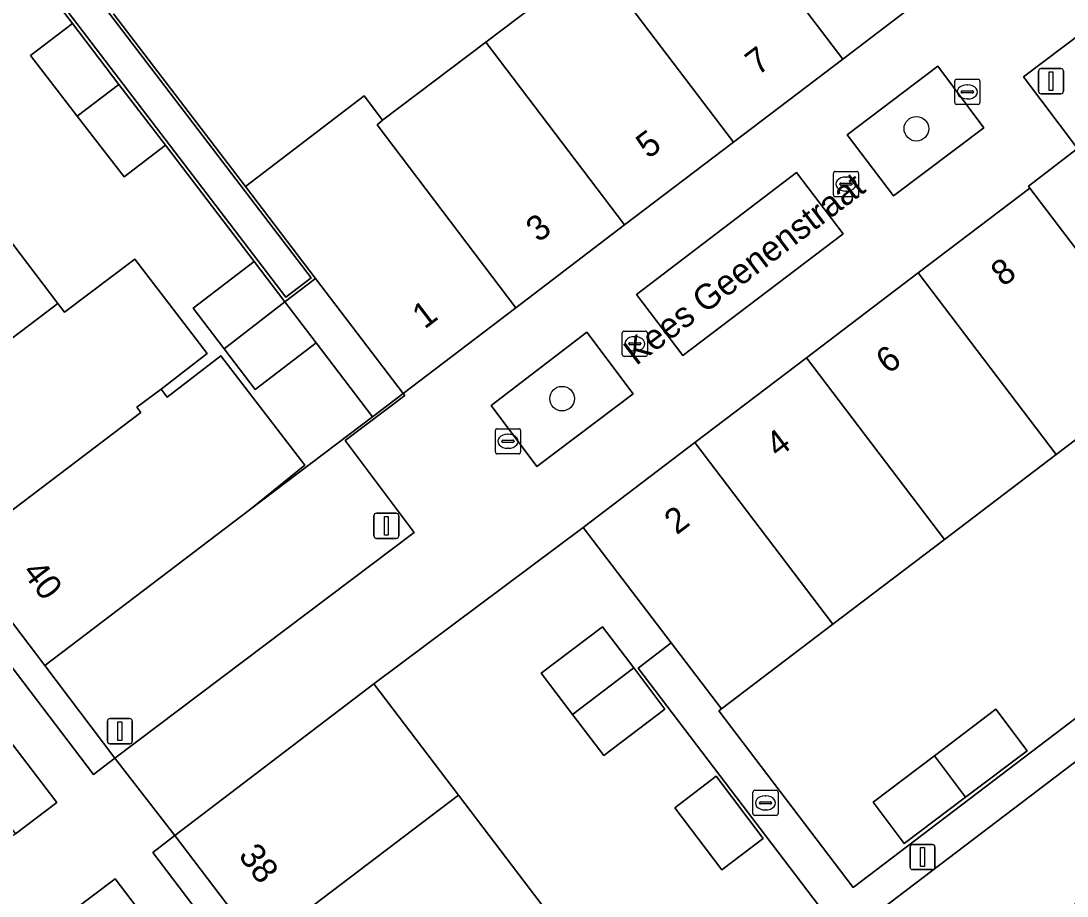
# Model space of a CAD drawing. Extents: x 160023 to 161302, y 384750 to 385707.
# Drawn here: x 160347.26 to 160388.81, y 385516.32 to 385551.08 of the extents above; entities that cross this region are included whole.
import ezdxf

# ---------------------------------------------------------------- set-up
doc = ezdxf.new("R2010")
doc.units = 0
for name, color, linetype in [('IMGEO_Boom', 7, 'Continuous'), ('IMGEO_Erf', 7, 'Continuous'), ('IMGEO_Groenvoorziening', 7, 'Continuous'), ('IMGEO_Kolk', 7, 'Continuous'), ('IMGEO_Lichtmast', 7, 'Continuous'), ('IMGEO_Openbare_ruimte_label', 7, 'Continuous'), ('IMGEO_Pand', 7, 'Continuous'), ('IMGEO_Pand_nummerreeks', 7, 'Continuous'), ('IMGEO_Parkeervlak_halfverhard', 7, 'Continuous'), ('IMGEO_Rijbaan_lokaal_open', 7, 'Continuous'), ('IMGEO_Voetpad_halfverhard', 7, 'Continuous'), ('IMGEO_Voetpad_open', 7, 'Continuous')]:
    doc.layers.add(name, color=color, linetype=linetype)

msp = doc.modelspace()

# ---------------------------------------------------------------- linework, layer by layer
at = {"layer": 'IMGEO_Boom'}
for centre in [(160382.822, 385546.801), (160368.752, 385536.08)]:
    msp.add_circle(centre, 0.489, dxfattribs=at)
at = {"layer": 'IMGEO_Erf'}
for points in [[(160350.937, 385551.37), (160356.171, 385544.507), (160360.894, 385548.108), (160361.621, 385547.138), (160365.721, 385550.243), (160370.055, 385553.525)], [(160345.432, 385544.187), (160348.725, 385539.857), (160348.982, 385539.519), (160351.781, 385541.619), (160354.66, 385537.877), (160352.828, 385536.457), (160353.068, 385536.134), (160355.203, 385537.786), (160358.534, 385533.434), (160356.374, 385531.692), (160361.219, 385535.362), (160358.984, 385538.293), (160356.555, 385536.441), (160355.324, 385538.056), (160354.093, 385539.67), (160356.521, 385541.522), (160352.997, 385546.143), (160351.358, 385544.893), (160349.496, 385547.303), (160347.635, 385549.713), (160349.304, 385550.986), (160347.826, 385552.923)], [(160389.215, 385546.012), (160387.269, 385544.525), (160387.33, 385544.446), (160390.778, 385539.903)]]:
    msp.add_lwpolyline(points, dxfattribs=at)
for points in [[(160392.879, 385537.279), (160392.81, 385537.227), (160388.378, 385533.861), (160383.943, 385530.491), (160379.508, 385527.122), (160375.078, 385523.757), (160374.982, 385523.684), (160380.31, 385516.659), (160398.18, 385530.257)], [(160382.636, 385511.085), (160371.776, 385525.378), (160373.085, 385526.375), (160369.591, 385530.966), (160361.28, 385524.747), (160364.637, 385520.325), (160367.994, 385515.904), (160371.351, 385511.482), (160374.708, 385507.061), (160378.065, 385502.639), (160377.712, 385502.366), (160381.016, 385498.02), (160384.323, 385493.67), (160387.629, 385489.321), (160390.93, 385484.979), (160390.998, 385484.889), (160398.298, 385490.472)], [(160369.16, 385523.536), (160367.916, 385525.169), (160370.356, 385527.015), (160371.594, 385525.382), (160372.832, 385523.748), (160370.403, 385521.904)], [(160383.535, 385521.895), (160385.98, 385523.742), (160387.215, 385522.09), (160384.775, 385520.25), (160382.335, 385518.41), (160381.1, 385520.056)], [(160375.094, 385517.361), (160373.222, 385519.83), (160374.866, 385521.083), (160376.738, 385518.605)]]:
    msp.add_lwpolyline(points, close=True, dxfattribs=at)
at = {"layer": 'IMGEO_Groenvoorziening'}
for points in [[(160402.13, 385555.703), (160403.817, 385556.981), (160401.63, 385559.862), (160399.94, 385558.584), (160387.077, 385548.859), (160389.215, 385546.012), (160394.107, 385549.749), (160394.168, 385549.67)], [(160380.071, 385546.566), (160381.913, 385544.134), (160385.496, 385546.841), (160383.669, 385549.288)], [(160371.706, 385540.216), (160373.548, 385537.788), (160379.913, 385542.63), (160378.065, 385545.057)], [(160365.936, 385535.812), (160367.752, 385533.388), (160371.57, 385536.275), (160369.731, 385538.717)], [(160362.5, 385536.21), (160362.44, 385536.288), (160361.219, 385535.362), (160356.374, 385531.692), (160348.206, 385525.478), (160350.992, 385521.799), (160362.871, 385530.762), (160360.137, 385534.42)], [(160343.567, 385526.744), (160341.965, 385525.503), (160343.338, 385523.678), (160347.038, 385518.789), (160348.681, 385520.033)], [(160351.005, 385517.012), (160349.331, 385515.746), (160354.559, 385508.903), (160355.967, 385507.048), (160357.631, 385508.289)]]:
    msp.add_lwpolyline(points, close=True, dxfattribs=at)
at = {"layer": 'IMGEO_Kolk'}
for p, q in [((160384.344, 385547.84), (160384.344, 385548.692)), ((160384.419, 385548.766), (160385.271, 385548.766)), ((160385.345, 385548.692), (160385.345, 385547.84)), ((160384.603, 385548.26), (160384.603, 385548.272)), ((160385.041, 385548.223), (160384.643, 385548.223)), ((160384.646, 385548.309), (160385.044, 385548.309)), ((160384.832, 385548.546), (160384.857, 385548.546)), ((160385.087, 385548.272), (160385.087, 385548.26)), ((160385.271, 385547.766), (160384.419, 385547.766)), ((160384.855, 385547.986), (160384.83, 385547.986)), ((160379.524, 385544.177), (160379.524, 385545.029)), ((160379.599, 385545.103), (160380.451, 385545.103)), ((160380.012, 385544.883), (160380.037, 385544.883)), ((160380.525, 385545.029), (160380.525, 385544.177)), ((160379.783, 385544.597), (160379.783, 385544.609)), ((160380.221, 385544.56), (160379.823, 385544.56)), ((160379.826, 385544.646), (160380.224, 385544.646)), ((160380.267, 385544.609), (160380.267, 385544.597)), ((160380.451, 385544.103), (160379.599, 385544.103)), ((160380.035, 385544.323), (160380.01, 385544.323)), ((160371.139, 385537.834), (160371.139, 385538.686)), ((160371.214, 385538.76), (160372.066, 385538.76)), ((160372.14, 385538.686), (160372.14, 385537.834)), ((160371.398, 385538.254), (160371.398, 385538.266)), ((160371.836, 385538.217), (160371.438, 385538.217)), ((160371.441, 385538.303), (160371.839, 385538.303)), ((160371.627, 385538.54), (160371.652, 385538.54)), ((160371.882, 385538.266), (160371.882, 385538.254)), ((160371.65, 385537.98), (160371.625, 385537.98)), ((160372.066, 385537.76), (160371.214, 385537.76)), ((160366.175, 385534.887), (160367.027, 385534.887)), ((160366.1, 385533.961), (160366.1, 385534.813)), ((160366.588, 385534.667), (160366.613, 385534.667)), ((160367.101, 385534.813), (160367.101, 385533.961)), ((160366.359, 385534.381), (160366.359, 385534.393)), ((160366.797, 385534.344), (160366.399, 385534.344)), ((160366.402, 385534.43), (160366.8, 385534.43)), ((160366.611, 385534.107), (160366.586, 385534.107)), ((160366.843, 385534.393), (160366.843, 385534.381)), ((160367.027, 385533.887), (160366.175, 385533.887)), ((160376.327, 385519.596), (160376.327, 385520.448)), ((160376.402, 385520.522), (160377.254, 385520.522)), ((160377.328, 385520.448), (160377.328, 385519.596)), ((160376.586, 385520.016), (160376.586, 385520.028)), ((160377.024, 385519.979), (160376.626, 385519.979)), ((160376.629, 385520.065), (160377.027, 385520.065)), ((160376.815, 385520.302), (160376.84, 385520.302)), ((160377.07, 385520.028), (160377.07, 385520.016)), ((160377.254, 385519.522), (160376.402, 385519.522)), ((160376.838, 385519.742), (160376.813, 385519.742))]:
    msp.add_line(p, q, dxfattribs=at)
for points in [[(160384.344, 385547.84), (160384.344, 385548.692)], [(160384.419, 385548.766), (160385.271, 385548.766)], [(160385.345, 385548.692), (160385.345, 385547.84)], [(160385.271, 385547.766), (160384.419, 385547.766)], [(160379.524, 385544.177), (160379.524, 385545.029)], [(160379.599, 385545.103), (160380.451, 385545.103)], [(160380.525, 385545.029), (160380.525, 385544.177)], [(160380.451, 385544.103), (160379.599, 385544.103)], [(160371.139, 385537.834), (160371.139, 385538.686)], [(160371.214, 385538.76), (160372.066, 385538.76)], [(160372.14, 385538.686), (160372.14, 385537.834)], [(160372.066, 385537.76), (160371.214, 385537.76)], [(160366.175, 385534.887), (160367.027, 385534.887)], [(160366.1, 385533.961), (160366.1, 385534.813)], [(160367.101, 385534.813), (160367.101, 385533.961)], [(160367.027, 385533.887), (160366.175, 385533.887)], [(160376.327, 385519.596), (160376.327, 385520.448)], [(160376.402, 385520.522), (160377.254, 385520.522)], [(160377.328, 385520.448), (160377.328, 385519.596)], [(160377.254, 385519.522), (160376.402, 385519.522)]]:
    msp.add_lwpolyline(points, dxfattribs=at)
for centre, radius, start, end in [((160384.421, 385548.69), 0.0765, 91.552, 178.448), ((160384.421, 385548.69), 0.0765, 91.552, 178.448), ((160385.269, 385548.69), 0.0765, 1.552, 88.448), ((160385.269, 385548.69), 0.0765, 1.552, 88.448), ((160384.643, 385548.269), 0.0403, 85.8775, 175.7526), ((160384.64, 385548.259), 0.0366, 178.938, 274.7102), ((160385.044, 385548.266), 0.043, 264.8664, 352.4533), ((160385.048, 385548.271), 0.0386, 1.7309, 96.639), ((160384.421, 385547.842), 0.0765, 181.552, 268.448), ((160384.421, 385547.842), 0.0765, 181.552, 268.448), ((160385.269, 385547.842), 0.0765, 271.552, 358.448), ((160385.269, 385547.842), 0.0765, 271.552, 358.448), ((160379.601, 385545.027), 0.0765, 91.552, 178.448), ((160379.601, 385545.027), 0.0765, 91.552, 178.448), ((160380.449, 385545.027), 0.0765, 1.552, 88.448), ((160380.449, 385545.027), 0.0765, 1.552, 88.448), ((160379.823, 385544.606), 0.0403, 85.8775, 175.7526), ((160379.82, 385544.596), 0.0366, 178.938, 274.7102), ((160380.224, 385544.603), 0.043, 264.8664, 352.4533), ((160380.228, 385544.608), 0.0386, 1.7309, 96.639), ((160379.601, 385544.179), 0.0765, 181.552, 268.448), ((160379.601, 385544.179), 0.0765, 181.552, 268.448), ((160380.449, 385544.179), 0.0765, 271.552, 358.448), ((160380.449, 385544.179), 0.0765, 271.552, 358.448), ((160371.216, 385538.684), 0.0765, 91.552, 178.448), ((160371.216, 385538.684), 0.0765, 91.552, 178.448), ((160372.064, 385538.684), 0.0765, 1.552, 88.448), ((160372.064, 385538.684), 0.0765, 1.552, 88.448), ((160371.438, 385538.263), 0.0403, 85.8775, 175.7526), ((160371.435, 385538.253), 0.0366, 178.938, 274.7102), ((160371.839, 385538.26), 0.043, 264.8664, 352.4533), ((160371.843, 385538.265), 0.0386, 1.7309, 96.639), ((160371.216, 385537.836), 0.0765, 181.552, 268.448), ((160371.216, 385537.836), 0.0765, 181.552, 268.448), ((160372.064, 385537.836), 0.0765, 271.552, 358.448), ((160372.064, 385537.836), 0.0765, 271.552, 358.448), ((160366.177, 385534.811), 0.0765, 91.552, 178.448), ((160366.177, 385534.811), 0.0765, 91.552, 178.448), ((160367.025, 385534.811), 0.0765, 1.552, 88.448), ((160367.025, 385534.811), 0.0765, 1.552, 88.448), ((160366.399, 385534.39), 0.0403, 85.8775, 175.7526), ((160366.396, 385534.38), 0.0366, 178.938, 274.7102), ((160366.8, 385534.387), 0.043, 264.8664, 352.4533), ((160366.804, 385534.392), 0.0386, 1.7309, 96.639), ((160366.177, 385533.963), 0.0765, 181.552, 268.448), ((160366.177, 385533.963), 0.0765, 181.552, 268.448), ((160367.025, 385533.963), 0.0765, 271.552, 358.448), ((160367.025, 385533.963), 0.0765, 271.552, 358.448), ((160376.404, 385520.446), 0.0765, 91.552, 178.448), ((160376.404, 385520.446), 0.0765, 91.552, 178.448), ((160377.252, 385520.446), 0.0765, 1.552, 88.448), ((160377.252, 385520.446), 0.0765, 1.552, 88.448), ((160376.626, 385520.025), 0.0403, 85.8775, 175.7526), ((160376.623, 385520.015), 0.0366, 178.938, 274.7102), ((160377.027, 385520.022), 0.043, 264.8664, 352.4533), ((160377.031, 385520.027), 0.0386, 1.7309, 96.639), ((160376.404, 385519.598), 0.0765, 181.552, 268.448), ((160376.404, 385519.598), 0.0765, 181.552, 268.448), ((160377.252, 385519.598), 0.0765, 271.552, 358.448), ((160377.252, 385519.598), 0.0765, 271.552, 358.448)]:
    msp.add_arc(centre, radius, start, end, dxfattribs=at)
for centre, major_axis, ratio, start_param, end_param in [((160384.831, 385548.266), (-0.387, 0.002), 0.722429, 4.712389, 7.853982), ((160384.856, 385548.266), (-0.39, 0.002), 0.717154, 1.570796, 4.712389), ((160380.011, 385544.603), (-0.387, 0.002), 0.722429, 4.712389, 7.853982), ((160380.036, 385544.603), (-0.39, 0.002), 0.717154, 1.570796, 4.712389), ((160371.626, 385538.26), (-0.387, 0.002), 0.722429, 4.712389, 7.853982), ((160371.651, 385538.26), (-0.39, 0.002), 0.717154, 1.570796, 4.712389), ((160366.587, 385534.387), (-0.387, 0.002), 0.722429, 4.712389, 7.853982), ((160366.612, 385534.387), (-0.39, 0.002), 0.717154, 1.570796, 4.712389), ((160376.814, 385520.022), (-0.387, 0.002), 0.722429, 4.712389, 7.853982), ((160376.839, 385520.022), (-0.39, 0.002), 0.717154, 1.570796, 4.712389)]:
    msp.add_ellipse(centre, major_axis=major_axis, ratio=ratio, start_param=start_param, end_param=end_param, dxfattribs=at)
at = {"layer": 'IMGEO_Lichtmast'}
for p, q in [((160387.675, 385548.29), (160387.675, 385549.09)), ((160387.675, 385549.09), (160387.675, 385548.29)), ((160387.775, 385549.19), (160388.565, 385549.19)), ((160388.565, 385549.19), (160387.775, 385549.19)), ((160388.665, 385549.09), (160388.665, 385548.29)), ((160388.665, 385548.29), (160388.665, 385549.09)), ((160388.565, 385548.19), (160387.775, 385548.19)), ((160387.775, 385548.19), (160388.565, 385548.19)), ((160361.275, 385530.629), (160361.275, 385531.429)), ((160361.275, 385531.429), (160361.275, 385530.629)), ((160361.375, 385531.529), (160362.165, 385531.529)), ((160362.165, 385531.529), (160361.375, 385531.529)), ((160362.265, 385531.429), (160362.265, 385530.629)), ((160362.265, 385530.629), (160362.265, 385531.429)), ((160362.165, 385530.529), (160361.375, 385530.529)), ((160361.375, 385530.529), (160362.165, 385530.529)), ((160350.692, 385522.47), (160350.692, 385523.27)), ((160350.692, 385523.27), (160350.692, 385522.47)), ((160350.792, 385523.37), (160351.582, 385523.37)), ((160351.582, 385523.37), (160350.792, 385523.37)), ((160351.682, 385523.27), (160351.682, 385522.47)), ((160351.682, 385522.47), (160351.682, 385523.27)), ((160351.582, 385522.37), (160350.792, 385522.37)), ((160350.792, 385522.37), (160351.582, 385522.37)), ((160382.57, 385517.47), (160382.57, 385518.27)), ((160382.57, 385518.27), (160382.57, 385517.47)), ((160382.67, 385518.37), (160383.46, 385518.37)), ((160383.46, 385518.37), (160382.67, 385518.37)), ((160383.56, 385518.27), (160383.56, 385517.47)), ((160383.56, 385517.47), (160383.56, 385518.27)), ((160383.46, 385517.37), (160382.67, 385517.37)), ((160382.67, 385517.37), (160383.46, 385517.37))]:
    msp.add_line(p, q, dxfattribs=at)
for points in [[(160388.095, 385549.065), (160388.245, 385549.065), (160388.245, 385548.315), (160388.095, 385548.315), (160388.095, 385549.065)], [(160361.695, 385531.404), (160361.845, 385531.404), (160361.845, 385530.654), (160361.695, 385530.654), (160361.695, 385531.404)], [(160351.112, 385523.245), (160351.262, 385523.245), (160351.262, 385522.495), (160351.112, 385522.495), (160351.112, 385523.245)], [(160382.99, 385518.245), (160383.14, 385518.245), (160383.14, 385517.495), (160382.99, 385517.495), (160382.99, 385518.245)]]:
    msp.add_lwpolyline(points, dxfattribs=at)
for centre, start, end in [((160387.775, 385549.09), 90, 180), ((160387.775, 385549.09), 90, 180), ((160388.565, 385549.09), 0, 90), ((160388.565, 385549.09), 360, 90), ((160387.775, 385548.29), 180, 270), ((160387.775, 385548.29), 180, 270), ((160388.565, 385548.29), 270, 0), ((160388.565, 385548.29), 270, 0), ((160361.375, 385531.429), 90, 180), ((160361.375, 385531.429), 90, 180), ((160362.165, 385531.429), 0, 90), ((160362.165, 385531.429), 360, 90), ((160361.375, 385530.629), 180, 270), ((160361.375, 385530.629), 180, 270), ((160362.165, 385530.629), 270, 0), ((160362.165, 385530.629), 270, 0), ((160350.792, 385523.27), 90, 180), ((160350.792, 385523.27), 90, 180), ((160351.582, 385523.27), 0, 90), ((160351.582, 385523.27), 360, 90), ((160350.792, 385522.47), 180, 270), ((160350.792, 385522.47), 180, 270), ((160351.582, 385522.47), 270, 0), ((160351.582, 385522.47), 270, 0), ((160382.67, 385518.27), 90, 180), ((160382.67, 385518.27), 90, 180), ((160383.46, 385518.27), 0, 90), ((160383.46, 385518.27), 360, 90), ((160382.67, 385517.47), 180, 270), ((160382.67, 385517.47), 180, 270), ((160383.46, 385517.47), 270, 0), ((160383.46, 385517.47), 270, 0)]:
    msp.add_arc(centre, 0.1, start, end, dxfattribs=at)
at = {"layer": 'IMGEO_Pand'}
for points in [[(160378.644, 385560.029), (160374.396, 385556.812), (160379.896, 385549.57), (160384.127, 385552.79)], [(160374.396, 385556.812), (160370.055, 385553.525), (160375.562, 385546.273), (160379.896, 385549.57)], [(160370.055, 385553.525), (160365.721, 385550.243), (160371.235, 385542.98), (160375.562, 385546.273)], [(160349.304, 385550.986), (160347.635, 385549.713), (160349.496, 385547.303), (160351.151, 385548.565)], [(160365.721, 385550.243), (160361.621, 385547.138), (160361.4, 385546.951), (160366.913, 385539.691), (160371.235, 385542.98)], [(160351.151, 385548.565), (160349.496, 385547.303), (160351.358, 385544.893), (160352.997, 385546.143)], [(160361.621, 385547.138), (160360.894, 385548.108), (160356.171, 385544.507), (160358.955, 385540.857), (160362.44, 385536.288), (160366.913, 385539.691), (160361.4, 385546.951)], [(160390.778, 385539.903), (160387.33, 385544.446), (160382.895, 385541.076), (160388.378, 385533.861), (160392.81, 385537.227)], [(160348.725, 385539.857), (160345.432, 385544.187), (160338.175, 385538.691), (160341.464, 385534.358)], [(160352.018, 385535.527), (160351.859, 385535.736), (160352.828, 385536.457), (160354.66, 385537.877), (160351.781, 385541.619), (160348.982, 385539.519), (160348.725, 385539.857), (160341.464, 385534.358), (160344.753, 385530.026)], [(160357.737, 385539.928), (160356.521, 385541.522), (160354.093, 385539.67), (160355.324, 385538.056)], [(160382.895, 385541.076), (160378.461, 385537.706), (160383.943, 385530.491), (160388.378, 385533.861)], [(160358.984, 385538.293), (160357.737, 385539.928), (160355.324, 385538.056), (160356.555, 385536.441)], [(160356.374, 385531.692), (160358.534, 385533.434), (160355.203, 385537.786), (160353.068, 385536.134), (160352.828, 385536.457), (160351.859, 385535.736), (160352.018, 385535.527), (160344.753, 385530.026), (160348.206, 385525.478)], [(160378.461, 385537.706), (160374.026, 385534.336), (160379.508, 385527.122), (160383.943, 385530.491)], [(160374.026, 385534.336), (160369.591, 385530.966), (160373.085, 385526.375), (160375.078, 385523.757), (160379.508, 385527.122)], [(160370.356, 385527.015), (160367.916, 385525.169), (160369.16, 385523.536), (160371.594, 385525.382)], [(160371.594, 385525.382), (160369.16, 385523.536), (160370.403, 385521.904), (160372.832, 385523.748)], [(160364.637, 385520.325), (160361.28, 385524.747), (160353.369, 385518.724), (160356.724, 385514.317)], [(160383.535, 385521.895), (160384.775, 385520.25), (160387.215, 385522.09), (160385.98, 385523.742)], [(160384.775, 385520.25), (160383.535, 385521.895), (160381.1, 385520.056), (160382.335, 385518.41)], [(160376.738, 385518.605), (160374.866, 385521.083), (160373.222, 385519.83), (160375.094, 385517.361)], [(160367.994, 385515.904), (160364.637, 385520.325), (160356.724, 385514.317), (160360.086, 385509.9)]]:
    msp.add_lwpolyline(points, close=True, dxfattribs=at)
at = {"layer": 'IMGEO_Parkeervlak_halfverhard'}
msp.add_lwpolyline([(160401.565, 385525.474), (160398.867, 385529.061), (160381.102, 385515.553), (160383.827, 385511.991)], close=True, dxfattribs=at)
at = {"layer": 'IMGEO_Rijbaan_lokaal_open'}
msp.add_lwpolyline([(160350.55, 385559.286), (160349.474, 385558.469), (160351.627, 385555.623), (160348.024, 385552.898), (160357.777, 385540.109), (160358.779, 385540.873), (160350.748, 385551.403), (160370.389, 385566.311)], dxfattribs=at)
msp.add_lwpolyline([(160391.858, 385540.723), (160390.778, 385539.903), (160392.81, 385537.227), (160392.879, 385537.279), (160398.18, 385530.257), (160380.31, 385516.659), (160374.982, 385523.684), (160375.078, 385523.757), (160373.085, 385526.375), (160371.776, 385525.378), (160382.636, 385511.085), (160383.827, 385511.991), (160381.102, 385515.553), (160398.867, 385529.061), (160401.565, 385525.474), (160402.752, 385526.376)], close=True, dxfattribs=at)
at = {"layer": 'IMGEO_Voetpad_halfverhard'}
for points in [[(160341.599, 385606.436), (160371.94, 385566.485), (160381.813, 385573.951), (160382.568, 385572.942), (160371.635, 385564.682), (160370.389, 385566.311), (160350.748, 385551.403), (160358.779, 385540.873), (160357.777, 385540.109), (160348.024, 385552.898), (160351.627, 385555.623), (160349.474, 385558.469), (160348.069, 385560.327), (160331.383, 385547.638)], [(160347.826, 385552.923), (160349.304, 385550.986), (160351.151, 385548.565), (160352.997, 385546.143), (160356.521, 385541.522), (160357.737, 385539.928), (160358.955, 385540.857), (160356.171, 385544.507), (160350.937, 385551.37)]]:
    msp.add_lwpolyline(points, dxfattribs=at)
at = {"layer": 'IMGEO_Voetpad_open'}
for points in [[(160389.144, 385555.463), (160384.67, 385552.073), (160384.127, 385552.79), (160379.896, 385549.57), (160375.562, 385546.273), (160371.235, 385542.98), (160366.913, 385539.691), (160362.44, 385536.288), (160362.5, 385536.21), (160360.137, 385534.42), (160362.871, 385530.762), (160350.992, 385521.799), (160353.369, 385518.724), (160361.28, 385524.747), (160369.591, 385530.966), (160374.026, 385534.336), (160378.461, 385537.706), (160382.895, 385541.076), (160387.33, 385544.446), (160387.269, 385544.525), (160389.215, 385546.012), (160387.077, 385548.859), (160399.94, 385558.584)], [(160382.552, 385478.467), (160352.492, 385518.056), (160353.369, 385518.724), (160350.992, 385521.799), (160350.138, 385521.154), (160330.502, 385546.968), (160329.053, 385545.865), (160335.369, 385537.593), (160333.694, 385536.382), (160334.436, 385535.398), (160336.062, 385536.591), (160342.834, 385527.706), (160341.224, 385526.489), (160341.965, 385525.503), (160343.567, 385526.744), (160348.681, 385520.033), (160347.038, 385518.789), (160342.679, 385515.487)], [(160349.331, 385515.746), (160351.005, 385517.012), (160357.631, 385508.289)]]:
    msp.add_lwpolyline(points, dxfattribs=at)
for points in [[(160380.071, 385546.566), (160383.669, 385549.288), (160385.496, 385546.841), (160381.913, 385544.134)], [(160338.175, 385538.691), (160334.889, 385543.019), (160331.43, 385547.575), (160331.383, 385547.638), (160330.502, 385546.968), (160350.138, 385521.154), (160350.992, 385521.799), (160348.206, 385525.478), (160344.753, 385530.026), (160341.464, 385534.358)], [(160371.706, 385540.216), (160378.065, 385545.057), (160379.913, 385542.63), (160373.548, 385537.788)], [(160358.955, 385540.857), (160357.737, 385539.928), (160358.984, 385538.293), (160361.219, 385535.362), (160362.44, 385536.288)], [(160365.936, 385535.812), (160369.731, 385538.717), (160371.57, 385536.275), (160367.752, 385533.388)], [(160366.812, 385501.066), (160363.449, 385505.483), (160360.086, 385509.9), (160356.724, 385514.317), (160353.369, 385518.724), (160352.492, 385518.056), (160382.552, 385478.467), (160383.768, 385479.391), (160383.704, 385479.475), (160380.398, 385483.824), (160377.091, 385488.174), (160373.785, 385492.523), (160370.479, 385496.872), (160370.181, 385496.64)]]:
    msp.add_lwpolyline(points, close=True, dxfattribs=at)

# ---------------------------------------------------------------- texts
at = {"layer": 'IMGEO_Openbare_ruimte_label'}
msp.add_text('Kees Geenenstraat', height=1, rotation=37.202, dxfattribs=at).set_placement((160371.689, 385537.367))
at = {"layer": 'IMGEO_Pand_nummerreeks'}
for s, rotation, p in [('7', 37.2709, (160376.521, 385548.887)), ('5', 37.2709, (160372.177, 385545.581)), ('3', 37.2709, (160367.807, 385542.256)), ('8', 37.2308, (160386.27, 385540.501)), ('1', 37.2709, (160363.29, 385538.819)), ('6', 37.2365, (160381.703, 385537.03)), ('4', 37.2308, (160377.326, 385533.704)), ('2', 37.2308, (160373.3, 385530.644)), ('40', 307.2077, (160347.279, 385529.18)), ('38', 307.2822, (160355.865, 385517.921))]:
    msp.add_text(s, height=1, rotation=rotation, dxfattribs=at).set_placement(p)

doc.saveas('drawing.dxf')
